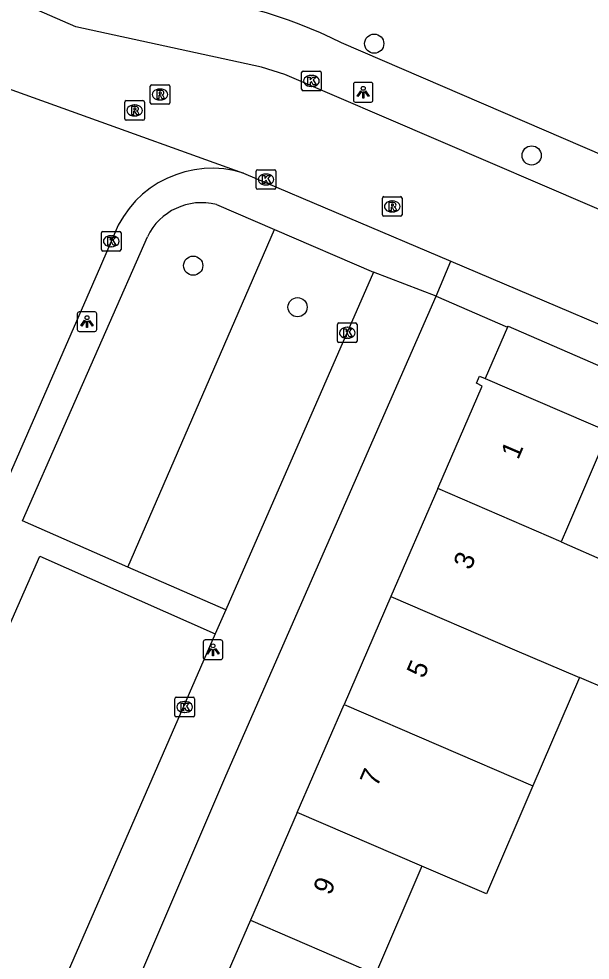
# Model space of a CAD drawing. Extents: x 162812 to 163818, y 381639 to 382470.
# Drawn here: x 163508.68 to 163537.83, y 381921.54 to 381969.54 of the extents above; entities that cross this region are included whole.
import ezdxf

# ---------------------------------------------------------------- set-up
doc = ezdxf.new("R2010")
doc.units = 0
for name, color, linetype in [('IMGEO_Boom', 7, 'Continuous'), ('IMGEO_Groenvoorziening', 7, 'Continuous'), ('IMGEO_Kolk', 7, 'Continuous'), ('IMGEO_Lichtpunt', 7, 'Continuous'), ('IMGEO_Pand', 7, 'Continuous'), ('IMGEO_Pand_nummerreeks', 7, 'Continuous'), ('IMGEO_Rijbaan_lokaal_open', 7, 'Continuous'), ('IMGEO_Rioolput', 7, 'Continuous'), ('IMGEO_Voetpad_open', 7, 'Continuous')]:
    doc.layers.add(name, color=color, linetype=linetype)

msp = doc.modelspace()

# ---------------------------------------------------------------- linework, layer by layer
at = {"layer": 'IMGEO_Boom'}
for centre in [(163526.813, 381968.272), (163534.841, 381962.571), (163517.576, 381956.952), (163522.901, 381954.834)]:
    msp.add_circle(centre, 0.489, dxfattribs=at)
at = {"layer": 'IMGEO_Groenvoorziening'}
msp.add_lwpolyline([(163514.25, 381941.575), (163521.73, 381958.798)], dxfattribs=at)
at = {"layer": 'IMGEO_Kolk'}
for p, q in [((163523.108, 381965.944), (163523.108, 381966.796)), ((163523.183, 381966.87), (163524.035, 381966.87)), ((163523.596, 381966.65), (163523.621, 381966.65)), ((163524.109, 381966.796), (163524.109, 381965.944)), ((163524.035, 381965.87), (163523.183, 381965.87)), ((163523.619, 381966.09), (163523.594, 381966.09)), ((163520.866, 381961.844), (163521.718, 381961.844)), ((163520.791, 381960.918), (163520.791, 381961.77)), ((163521.279, 381961.624), (163521.304, 381961.624)), ((163521.792, 381961.77), (163521.792, 381960.918)), ((163521.718, 381960.844), (163520.866, 381960.844)), ((163521.302, 381961.064), (163521.277, 381961.064)), ((163512.893, 381957.771), (163512.893, 381958.623)), ((163512.968, 381958.697), (163513.82, 381958.697)), ((163513.381, 381958.477), (163513.406, 381958.477)), ((163513.894, 381958.623), (163513.894, 381957.771)), ((163513.82, 381957.697), (163512.968, 381957.697)), ((163513.404, 381957.917), (163513.379, 381957.917)), ((163524.936, 381953.103), (163524.936, 381953.955)), ((163525.011, 381954.029), (163525.863, 381954.029)), ((163525.424, 381953.809), (163525.449, 381953.809)), ((163525.937, 381953.955), (163525.937, 381953.103)), ((163525.447, 381953.249), (163525.422, 381953.249)), ((163525.863, 381953.029), (163525.011, 381953.029)), ((163516.716, 381934.946), (163517.568, 381934.946)), ((163516.641, 381934.02), (163516.641, 381934.872)), ((163517.129, 381934.726), (163517.154, 381934.726)), ((163517.642, 381934.872), (163517.642, 381934.02)), ((163517.152, 381934.166), (163517.127, 381934.166)), ((163517.568, 381933.946), (163516.716, 381933.946))]:
    msp.add_line(p, q, dxfattribs=at)
for points in [[(163523.108, 381965.944), (163523.108, 381966.796)], [(163523.183, 381966.87), (163524.035, 381966.87)], [(163524.109, 381966.796), (163524.109, 381965.944)], [(163523.429, 381966.57), (163523.552, 381966.57), (163523.552, 381966.419), (163523.682, 381966.57), (163523.846, 381966.57), (163523.7, 381966.419), (163523.853, 381966.17), (163523.701, 381966.17), (163523.616, 381966.334), (163523.552, 381966.267), (163523.552, 381966.17), (163523.429, 381966.17), (163523.429, 381966.57)], [(163524.035, 381965.87), (163523.183, 381965.87)], [(163520.866, 381961.844), (163521.718, 381961.844)], [(163520.791, 381960.918), (163520.791, 381961.77)], [(163521.112, 381961.544), (163521.235, 381961.544), (163521.235, 381961.393), (163521.365, 381961.544), (163521.529, 381961.544), (163521.383, 381961.393), (163521.536, 381961.144), (163521.384, 381961.144), (163521.299, 381961.308), (163521.235, 381961.241), (163521.235, 381961.144), (163521.112, 381961.144), (163521.112, 381961.544)], [(163521.792, 381961.77), (163521.792, 381960.918)], [(163521.718, 381960.844), (163520.866, 381960.844)], [(163512.893, 381957.771), (163512.893, 381958.623)], [(163512.968, 381958.697), (163513.82, 381958.697)], [(163513.894, 381958.623), (163513.894, 381957.771)], [(163513.214, 381958.397), (163513.337, 381958.397), (163513.337, 381958.246), (163513.467, 381958.397), (163513.631, 381958.397), (163513.485, 381958.246), (163513.638, 381957.997), (163513.486, 381957.997), (163513.401, 381958.161), (163513.337, 381958.094), (163513.337, 381957.997), (163513.214, 381957.997), (163513.214, 381958.397)], [(163513.82, 381957.697), (163512.968, 381957.697)], [(163524.936, 381953.103), (163524.936, 381953.955)], [(163525.011, 381954.029), (163525.863, 381954.029)], [(163525.257, 381953.729), (163525.38, 381953.729), (163525.38, 381953.578), (163525.51, 381953.729), (163525.674, 381953.729), (163525.528, 381953.578), (163525.681, 381953.329), (163525.529, 381953.329), (163525.444, 381953.493), (163525.38, 381953.426), (163525.38, 381953.329), (163525.257, 381953.329), (163525.257, 381953.729)], [(163525.937, 381953.955), (163525.937, 381953.103)], [(163525.863, 381953.029), (163525.011, 381953.029)], [(163516.716, 381934.946), (163517.568, 381934.946)], [(163516.641, 381934.02), (163516.641, 381934.872)], [(163516.962, 381934.646), (163517.085, 381934.646), (163517.085, 381934.495), (163517.215, 381934.646), (163517.379, 381934.646), (163517.233, 381934.495), (163517.386, 381934.246), (163517.234, 381934.246), (163517.149, 381934.41), (163517.085, 381934.343), (163517.085, 381934.246), (163516.962, 381934.246), (163516.962, 381934.646)], [(163517.642, 381934.872), (163517.642, 381934.02)], [(163517.568, 381933.946), (163516.716, 381933.946)]]:
    msp.add_lwpolyline(points, dxfattribs=at)
for centre, start, end in [((163523.185, 381966.794), 91.552, 178.448), ((163523.185, 381966.794), 91.552, 178.448), ((163524.033, 381966.794), 1.552, 88.448), ((163524.033, 381966.794), 1.552, 88.448), ((163523.185, 381965.946), 181.552, 268.448), ((163523.185, 381965.946), 181.552, 268.448), ((163524.033, 381965.946), 271.552, 358.448), ((163524.033, 381965.946), 271.552, 358.448), ((163520.868, 381961.768), 91.552, 178.448), ((163520.868, 381961.768), 91.552, 178.448), ((163521.716, 381961.768), 1.552, 88.448), ((163521.716, 381961.768), 1.552, 88.448), ((163520.868, 381960.92), 181.552, 268.448), ((163520.868, 381960.92), 181.552, 268.448), ((163521.716, 381960.92), 271.552, 358.448), ((163521.716, 381960.92), 271.552, 358.448), ((163512.97, 381958.621), 91.552, 178.448), ((163512.97, 381958.621), 91.552, 178.448), ((163513.818, 381958.621), 1.552, 88.448), ((163513.818, 381958.621), 1.552, 88.448), ((163512.97, 381957.773), 181.552, 268.448), ((163512.97, 381957.773), 181.552, 268.448), ((163513.818, 381957.773), 271.552, 358.448), ((163513.818, 381957.773), 271.552, 358.448), ((163525.013, 381953.953), 91.552, 178.448), ((163525.013, 381953.953), 91.552, 178.448), ((163525.861, 381953.953), 1.552, 88.448), ((163525.861, 381953.953), 1.552, 88.448), ((163525.013, 381953.105), 181.552, 268.448), ((163525.013, 381953.105), 181.552, 268.448), ((163525.861, 381953.105), 271.552, 358.448), ((163525.861, 381953.105), 271.552, 358.448), ((163516.718, 381934.87), 91.552, 178.448), ((163516.718, 381934.87), 91.552, 178.448), ((163517.566, 381934.87), 1.552, 88.448), ((163517.566, 381934.87), 1.552, 88.448), ((163516.718, 381934.022), 181.552, 268.448), ((163516.718, 381934.022), 181.552, 268.448), ((163517.566, 381934.022), 271.552, 358.448), ((163517.566, 381934.022), 271.552, 358.448)]:
    msp.add_arc(centre, 0.0765, start, end, dxfattribs=at)
for centre, major_axis, ratio, start_param, end_param in [((163523.595, 381966.37), (-0.387, 0.002), 0.722429, 4.712389, 7.853982), ((163523.62, 381966.37), (-0.39, 0.002), 0.717154, 1.570796, 4.712389), ((163521.278, 381961.344), (-0.387, 0.002), 0.722429, 4.712389, 7.853982), ((163521.303, 381961.344), (-0.39, 0.002), 0.717154, 1.570796, 4.712389), ((163513.38, 381958.197), (-0.387, 0.002), 0.722429, 4.712389, 7.853982), ((163513.405, 381958.197), (-0.39, 0.002), 0.717154, 1.570796, 4.712389), ((163525.423, 381953.529), (-0.387, 0.002), 0.722429, 4.712389, 7.853982), ((163525.448, 381953.529), (-0.39, 0.002), 0.717154, 1.570796, 4.712389), ((163517.128, 381934.446), (-0.387, 0.002), 0.722429, 4.712389, 7.853982), ((163517.153, 381934.446), (-0.39, 0.002), 0.717154, 1.570796, 4.712389)]:
    msp.add_ellipse(centre, major_axis=major_axis, ratio=ratio, start_param=start_param, end_param=end_param, dxfattribs=at)
at = {"layer": 'IMGEO_Lichtpunt'}
for p, q in [((163525.751, 381966.196), (163525.751, 381965.389)), ((163525.751, 381966.196), (163525.751, 381965.389)), ((163526.653, 381966.291), (163525.845, 381966.291)), ((163526.653, 381966.291), (163525.845, 381966.291)), ((163526.747, 381965.389), (163526.747, 381966.196)), ((163526.747, 381965.389), (163526.747, 381966.196)), ((163525.845, 381965.295), (163526.653, 381965.295)), ((163525.845, 381965.295), (163526.653, 381965.295)), ((163511.663, 381954.5), (163511.663, 381953.693)), ((163511.663, 381954.5), (163511.663, 381953.693)), ((163512.565, 381954.595), (163511.757, 381954.595)), ((163512.565, 381954.595), (163511.757, 381954.595)), ((163512.659, 381953.693), (163512.659, 381954.5)), ((163512.659, 381953.693), (163512.659, 381954.5)), ((163511.757, 381953.599), (163512.565, 381953.599)), ((163511.757, 381953.599), (163512.565, 381953.599)), ((163518.99, 381937.864), (163518.182, 381937.864)), ((163518.99, 381937.864), (163518.182, 381937.864)), ((163518.088, 381937.769), (163518.088, 381936.962)), ((163518.088, 381937.769), (163518.088, 381936.962)), ((163519.084, 381936.962), (163519.084, 381937.769)), ((163519.084, 381936.962), (163519.084, 381937.769)), ((163518.182, 381936.868), (163518.99, 381936.868)), ((163518.182, 381936.868), (163518.99, 381936.868))]:
    msp.add_line(p, q, dxfattribs=at)
for points in [[(163526.125, 381965.86), (163526.164, 381965.832), (163525.976, 381965.57), (163525.938, 381965.597), (163526.125, 381965.86)], [(163526.227, 381965.812), (163526.274, 381965.812), (163526.274, 381965.49), (163526.227, 381965.49), (163526.227, 381965.812)], [(163526.337, 381965.832), (163526.375, 381965.859), (163526.562, 381965.597), (163526.523, 381965.569), (163526.337, 381965.832)], [(163512.037, 381954.164), (163512.076, 381954.136), (163511.888, 381953.874), (163511.85, 381953.901), (163512.037, 381954.164)], [(163512.249, 381954.136), (163512.287, 381954.163), (163512.474, 381953.901), (163512.435, 381953.873), (163512.249, 381954.136)], [(163512.139, 381954.116), (163512.186, 381954.116), (163512.186, 381953.794), (163512.139, 381953.794), (163512.139, 381954.116)], [(163518.462, 381937.433), (163518.501, 381937.405), (163518.313, 381937.143), (163518.275, 381937.17), (163518.462, 381937.433)], [(163518.564, 381937.385), (163518.611, 381937.385), (163518.611, 381937.063), (163518.564, 381937.063), (163518.564, 381937.385)], [(163518.674, 381937.405), (163518.712, 381937.432), (163518.899, 381937.17), (163518.86, 381937.142), (163518.674, 381937.405)]]:
    msp.add_lwpolyline(points, dxfattribs=at)
for centre in [(163526.25, 381965.994), (163512.162, 381954.298), (163518.587, 381937.567)]:
    msp.add_circle(centre, 0.0994, dxfattribs=at)
for centre, start, end in [((163525.845, 381966.196), 90, 180), ((163525.845, 381966.196), 90, 180), ((163526.653, 381966.196), 0, 90), ((163526.653, 381966.196), 0, 90), ((163525.845, 381965.389), 180, 270), ((163525.845, 381965.389), 180, 270), ((163526.653, 381965.389), 270, 0), ((163526.653, 381965.389), 270, 360), ((163511.757, 381954.5), 90, 180), ((163511.757, 381954.5), 90, 180), ((163512.565, 381954.5), 0, 90), ((163512.565, 381954.5), 0, 90), ((163511.757, 381953.693), 180, 270), ((163511.757, 381953.693), 180, 270), ((163512.565, 381953.693), 270, 0), ((163512.565, 381953.693), 270, 360), ((163518.182, 381937.769), 90, 180), ((163518.182, 381937.769), 90, 180), ((163518.99, 381937.769), 0, 90), ((163518.99, 381937.769), 0, 90), ((163518.182, 381936.962), 180, 270), ((163518.182, 381936.962), 180, 270), ((163518.99, 381936.962), 270, 0), ((163518.99, 381936.962), 270, 360)]:
    msp.add_arc(centre, 0.0946, start, end, dxfattribs=at)
at = {"layer": 'IMGEO_Pand'}
for points in [[(163533.617, 381953.811), (163532.476, 381951.193)], [(163533.617, 381953.811), (163533.641, 381953.866), (163542.019, 381950.23), (163541.999, 381950.184)], [(163530.049, 381945.589), (163532.317, 381950.815), (163532.027, 381950.96), (163532.188, 381951.317), (163532.476, 381951.193)], [(163532.476, 381951.193), (163539.074, 381948.359)], [(163539.074, 381948.359), (163538.956, 381948.084), (163538.644, 381948.219), (163536.671, 381943.625), (163536.348, 381942.873)], [(163530.049, 381945.589), (163527.661, 381940.085)], [(163536.348, 381942.873), (163530.049, 381945.589)], [(163536.348, 381942.873), (163541.147, 381940.768), (163538.804, 381935.31), (163537.28, 381935.957)], [(163527.661, 381940.085), (163525.272, 381934.58)], [(163527.661, 381940.085), (163533.974, 381937.362), (163537.28, 381935.957)], [(163537.28, 381935.957), (163534.904, 381930.425)], [(163522.883, 381929.076), (163525.272, 381934.58)], [(163525.272, 381934.58), (163534.904, 381930.425)], [(163534.904, 381930.425), (163532.536, 381924.913), (163529.244, 381926.333)], [(163522.883, 381929.076), (163520.495, 381923.572)], [(163529.244, 381926.333), (163522.883, 381929.076)], [(163529.244, 381926.333), (163526.876, 381920.82)], [(163520.495, 381923.572), (163518.106, 381918.067)], [(163520.495, 381923.572), (163526.876, 381920.82)]]:
    msp.add_lwpolyline(points, dxfattribs=at)
at = {"layer": 'IMGEO_Rijbaan_lokaal_open'}
for points in [[(163545.774, 381956.604), (163522.258, 381966.695), (163521.066, 381967.074), (163511.591, 381969.13), (163499.913, 381974.227), (163462.837, 381990.346)], [(163502.542, 381967.996), (163520.148, 381961.671)], [(163520.148, 381961.671), (163530.725, 381957.179)], [(163513.538, 381958.542), (163512.84, 381956.932), (163507.596, 381944.931)], [(163530.725, 381957.179), (163543.757, 381951.645)]]:
    msp.add_lwpolyline(points, dxfattribs=at)
msp.add_arc((163518.538, 381956.525), 5.392, 72.6288, 158.0345, dxfattribs=at)
at = {"layer": 'IMGEO_Rioolput'}
for p, q in [((163515.46, 381966.178), (163516.312, 381966.178)), ((163515.385, 381965.252), (163515.385, 381966.104)), ((163515.873, 381965.958), (163515.898, 381965.958)), ((163516.386, 381966.104), (163516.386, 381965.252)), ((163514.089, 381964.44), (163514.089, 381965.292)), ((163514.164, 381965.366), (163515.016, 381965.366)), ((163515.09, 381965.292), (163515.09, 381964.44)), ((163516.312, 381965.178), (163515.46, 381965.178)), ((163515.896, 381965.398), (163515.871, 381965.398)), ((163514.577, 381965.146), (163514.602, 381965.146)), ((163515.016, 381964.366), (163514.164, 381964.366)), ((163514.6, 381964.586), (163514.575, 381964.586)), ((163527.228, 381959.543), (163527.228, 381960.395)), ((163527.303, 381960.469), (163528.155, 381960.469)), ((163528.229, 381960.395), (163528.229, 381959.543)), ((163527.716, 381960.249), (163527.741, 381960.249)), ((163528.155, 381959.469), (163527.303, 381959.469)), ((163527.739, 381959.689), (163527.714, 381959.689))]:
    msp.add_line(p, q, dxfattribs=at)
for points in [[(163515.46, 381966.178), (163516.312, 381966.178)], [(163515.385, 381965.252), (163515.385, 381966.104)], [(163515.974, 381965.876), (163515.722, 381965.878), (163515.722, 381965.478)], [(163515.9, 381965.797), (163515.846, 381965.797), (163515.846, 381965.716)], [(163515.846, 381965.716), (163515.898, 381965.716)], [(163516.386, 381966.104), (163516.386, 381965.252)], [(163514.089, 381964.44), (163514.089, 381965.292)], [(163514.164, 381965.366), (163515.016, 381965.366)], [(163515.09, 381965.292), (163515.09, 381964.44)], [(163516.312, 381965.178), (163515.46, 381965.178)], [(163515.722, 381965.478), (163515.846, 381965.478), (163515.846, 381965.64), (163515.857, 381965.64)], [(163515.904, 381965.611), (163515.975, 381965.478), (163516.115, 381965.478), (163516.05, 381965.604)], [(163514.678, 381965.064), (163514.426, 381965.066), (163514.426, 381964.666)], [(163514.426, 381964.666), (163514.55, 381964.666), (163514.55, 381964.828), (163514.561, 381964.828)], [(163514.604, 381964.985), (163514.55, 381964.985), (163514.55, 381964.904)], [(163514.55, 381964.904), (163514.602, 381964.904)], [(163514.608, 381964.799), (163514.679, 381964.666), (163514.819, 381964.666), (163514.754, 381964.792)], [(163515.016, 381964.366), (163514.164, 381964.366)], [(163527.228, 381959.543), (163527.228, 381960.395)], [(163527.303, 381960.469), (163528.155, 381960.469)], [(163528.229, 381960.395), (163528.229, 381959.543)], [(163527.817, 381960.167), (163527.565, 381960.169), (163527.565, 381959.769)], [(163527.565, 381959.769), (163527.689, 381959.769), (163527.689, 381959.931), (163527.7, 381959.931)], [(163527.743, 381960.088), (163527.689, 381960.088), (163527.689, 381960.007)], [(163527.689, 381960.007), (163527.741, 381960.007)], [(163527.747, 381959.902), (163527.818, 381959.769), (163527.958, 381959.769), (163527.893, 381959.895)], [(163528.155, 381959.469), (163527.303, 381959.469)]]:
    msp.add_lwpolyline(points, dxfattribs=at)
for centre, radius, start, end in [((163515.462, 381966.102), 0.0765, 91.552, 178.448), ((163515.462, 381966.102), 0.0765, 91.552, 178.448), ((163516.31, 381966.102), 0.0765, 1.552, 88.448), ((163516.31, 381966.102), 0.0765, 1.552, 88.448), ((163515.882, 381965.905), 0.19, 274.7715, 282.9687), ((163515.906, 381965.701), 0.0964, 77.0061, 93.1865), ((163515.92, 381965.758), 0.0378, 276.6634, 79.6772), ((163515.973, 381965.766), 0.109, 350.3612, 89.416), ((163515.971, 381965.766), 0.112, 277.5842, 350.9817), ((163515.955, 381965.551), 0.108, 29.5134, 73.7905), ((163514.166, 381965.29), 0.0765, 91.552, 178.448), ((163514.166, 381965.29), 0.0765, 91.552, 178.448), ((163515.014, 381965.29), 0.0765, 1.552, 88.448), ((163515.014, 381965.29), 0.0765, 1.552, 88.448), ((163515.462, 381965.254), 0.0765, 181.552, 268.448), ((163515.462, 381965.254), 0.0765, 181.552, 268.448), ((163515.856, 381965.587), 0.0533, 26.0293, 88.6989), ((163516.31, 381965.254), 0.0765, 271.552, 358.448), ((163516.31, 381965.254), 0.0765, 271.552, 358.448), ((163514.56, 381964.775), 0.0533, 26.0293, 88.6989), ((163514.586, 381965.093), 0.19, 274.7715, 282.9687), ((163514.61, 381964.889), 0.0964, 77.0061, 93.1865), ((163514.624, 381964.946), 0.0378, 276.6634, 79.6772), ((163514.677, 381964.954), 0.109, 350.3612, 89.416), ((163514.675, 381964.954), 0.112, 277.5842, 350.9817), ((163514.659, 381964.739), 0.108, 29.5134, 73.7905), ((163514.166, 381964.442), 0.0765, 181.552, 268.448), ((163514.166, 381964.442), 0.0765, 181.552, 268.448), ((163515.014, 381964.442), 0.0765, 271.552, 358.448), ((163515.014, 381964.442), 0.0765, 271.552, 358.448), ((163527.305, 381960.393), 0.0765, 91.552, 178.448), ((163527.305, 381960.393), 0.0765, 91.552, 178.448), ((163528.153, 381960.393), 0.0765, 1.552, 88.448), ((163528.153, 381960.393), 0.0765, 1.552, 88.448), ((163527.699, 381959.878), 0.0533, 26.0293, 88.6989), ((163527.725, 381960.196), 0.19, 274.7715, 282.9687), ((163527.749, 381959.992), 0.0964, 77.0061, 93.1865), ((163527.763, 381960.049), 0.0378, 276.6634, 79.6772), ((163527.816, 381960.057), 0.109, 350.3612, 89.416), ((163527.814, 381960.057), 0.112, 277.5842, 350.9817), ((163527.798, 381959.842), 0.108, 29.5134, 73.7905), ((163527.305, 381959.545), 0.0765, 181.552, 268.448), ((163527.305, 381959.545), 0.0765, 181.552, 268.448), ((163528.153, 381959.545), 0.0765, 271.552, 358.448), ((163528.153, 381959.545), 0.0765, 271.552, 358.448)]:
    msp.add_arc(centre, radius, start, end, dxfattribs=at)
for centre, major_axis, ratio, start_param, end_param in [((163515.872, 381965.678), (-0.387, 0.002), 0.722429, 4.712389, 7.853982), ((163515.897, 381965.678), (-0.39, 0.002), 0.717154, 1.570796, 4.712389), ((163514.576, 381964.866), (-0.387, 0.002), 0.722429, 4.712389, 7.853982), ((163514.601, 381964.866), (-0.39, 0.002), 0.717154, 1.570796, 4.712389), ((163527.715, 381959.969), (-0.387, 0.002), 0.722429, 4.712389, 7.853982), ((163527.74, 381959.969), (-0.39, 0.002), 0.717154, 1.570796, 4.712389)]:
    msp.add_ellipse(centre, major_axis=major_axis, ratio=ratio, start_param=start_param, end_param=end_param, dxfattribs=at)
at = {"layer": 'IMGEO_Voetpad_open'}
for points in [[(163563.294, 381951.874), (163525.143, 381968.318)], [(163518.758, 381960.067), (163521.73, 381958.798)], [(163521.73, 381958.798), (163526.779, 381956.619)], [(163514.25, 381941.575), (163508.871, 381943.948), (163515.238, 381958.429)], [(163529.964, 381955.392), (163530.725, 381957.179)], [(163526.779, 381956.619), (163519.238, 381939.395)], [(163529.964, 381955.392), (163526.779, 381956.619)], [(163494.424, 381873.214), (163500, 381886.09), (163519.243, 381930.932), (163529.964, 381955.392)], [(163529.964, 381955.392), (163533.603, 381953.817), (163533.617, 381953.811)], [(163509.58, 381917.268), (163500.592, 381921.31), (163509.756, 381942.135), (163518.696, 381938.177)], [(163519.238, 381939.395), (163514.25, 381941.575)], [(163519.238, 381939.395), (163518.696, 381938.177)], [(163518.696, 381938.177), (163509.58, 381917.268)]]:
    msp.add_lwpolyline(points, dxfattribs=at)
for centre, radius, start, end in [((163513.887, 381945.537), 25.41, 63.705, 84.9076), ((163518.002, 381957.09), 3.071, 75.7508, 154.1581)]:
    msp.add_arc(centre, radius, start, end, dxfattribs=at)

# ---------------------------------------------------------------- texts
at = {"layer": 'IMGEO_Pand_nummerreeks'}
for s, p in [('1', (163534.151, 381947.019)), ('3', (163531.724, 381941.386)), ('5', (163529.341, 381935.859)), ('7', (163526.959, 381930.331)), ('9', (163524.576, 381924.804))]:
    msp.add_text(s, height=1, rotation=66.6825, dxfattribs=at).set_placement(p)

doc.saveas('drawing.dxf')
